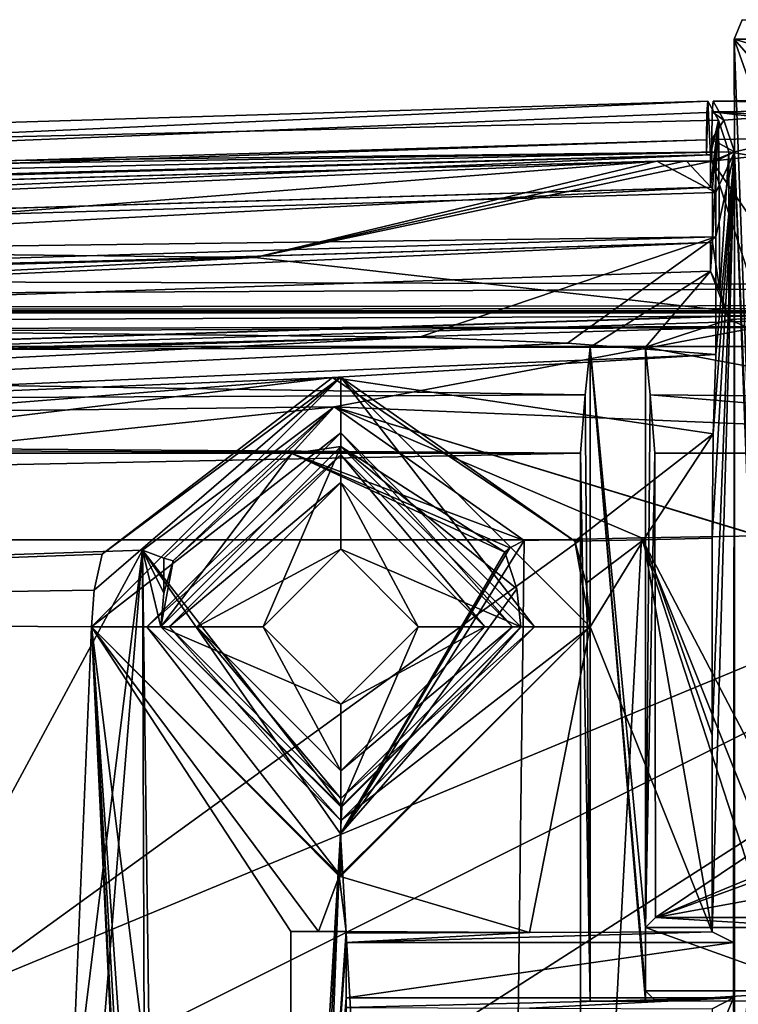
# Model space of a CAD drawing. Extents: x -250 to 250, y -968 to 894.
# Tile 495 of 656: x 198 to 211, y -913 to -895. Entities that reach past the tile are written whole.
import ezdxf

# ---------------------------------------------------------------- set-up
doc = ezdxf.new("R2010")
doc.units = 0
doc.header["$LTSCALE"] = 3.583593
for name, color, linetype in [('4418', 7, 'CONTINUOUS'), ('4427', 7, 'CONTINUOUS'), ('4430', 7, 'CONTINUOUS'), ('4444', 7, 'CONTINUOUS'), ('4445', 7, 'CONTINUOUS'), ('4450', 7, 'CONTINUOUS'), ('4485', 7, 'CONTINUOUS'), ('4487', 7, 'CONTINUOUS'), ('4488', 7, 'CONTINUOUS'), ('4490', 7, 'CONTINUOUS'), ('4514', 7, 'CONTINUOUS'), ('4515', 7, 'CONTINUOUS'), ('4516', 7, 'CONTINUOUS'), ('4528', 7, 'CONTINUOUS'), ('4570', 7, 'CONTINUOUS'), ('4596', 7, 'CONTINUOUS'), ('4607', 7, 'CONTINUOUS'), ('4608', 7, 'CONTINUOUS'), ('4611', 7, 'CONTINUOUS'), ('4612', 7, 'CONTINUOUS'), ('4616', 7, 'CONTINUOUS'), ('4622', 7, 'CONTINUOUS'), ('4634', 7, 'CONTINUOUS'), ('4637', 7, 'CONTINUOUS'), ('4648', 7, 'CONTINUOUS'), ('4664', 7, 'CONTINUOUS'), ('4685', 7, 'CONTINUOUS'), ('4700', 7, 'CONTINUOUS'), ('4732', 7, 'CONTINUOUS'), ('4733', 7, 'CONTINUOUS'), ('4735', 7, 'CONTINUOUS'), ('4738', 7, 'CONTINUOUS'), ('4745', 7, 'CONTINUOUS'), ('4754', 7, 'CONTINUOUS'), ('4763', 7, 'CONTINUOUS'), ('4764', 7, 'CONTINUOUS'), ('4770', 7, 'CONTINUOUS'), ('4771', 7, 'CONTINUOUS'), ('4790', 7, 'CONTINUOUS'), ('4795', 7, 'CONTINUOUS'), ('4803', 7, 'CONTINUOUS'), ('4810', 7, 'CONTINUOUS'), ('4831', 7, 'CONTINUOUS'), ('4858', 7, 'CONTINUOUS'), ('4921', 7, 'CONTINUOUS'), ('4924', 7, 'CONTINUOUS'), ('4933', 7, 'CONTINUOUS'), ('4934', 7, 'CONTINUOUS'), ('4937', 7, 'CONTINUOUS'), ('4942', 7, 'CONTINUOUS'), ('4947', 7, 'CONTINUOUS'), ('4960', 7, 'CONTINUOUS'), ('4961', 7, 'CONTINUOUS'), ('4967', 7, 'CONTINUOUS'), ('4988', 7, 'CONTINUOUS'), ('4989', 7, 'CONTINUOUS'), ('4990', 7, 'CONTINUOUS'), ('5006', 7, 'CONTINUOUS'), ('5014', 7, 'CONTINUOUS'), ('5022', 7, 'CONTINUOUS'), ('5027', 7, 'CONTINUOUS'), ('5040', 7, 'CONTINUOUS'), ('5045', 7, 'CONTINUOUS'), ('5067', 7, 'CONTINUOUS'), ('5078', 7, 'CONTINUOUS'), ('5081', 7, 'CONTINUOUS'), ('5096', 7, 'CONTINUOUS'), ('5145', 7, 'CONTINUOUS'), ('5151', 7, 'CONTINUOUS')]:
    doc.layers.add(name, color=color, linetype=linetype)

msp = doc.modelspace()

# ---------------------------------------------------------------- linework, layer by layer
at = {"layer": '4418', "color": 7, "linetype": 'CONTINUOUS'}
for points in [[(210.705, -911.707, -11.079), (204.1, -911.9), (211.092, -911.9, 0), (210.705, -911.707, -11.079)], [(207.406, -911.718, -10.409), (204.1, -911.9), (210.705, -911.707, -11.079), (207.406, -911.718, -10.409)], [(204.1, -911.729, -9.776), (204.1, -911.9), (207.406, -911.718, -10.409), (204.1, -911.729, -9.776)]]:
    msp.add_3dface(points, dxfattribs=at)
at = {"layer": '4427', "color": 7, "linetype": 'CONTINUOUS'}
for points in [[(204, -902.7, -2), (200.5, -906.2, -2), (204, -903.1, -2), (204, -902.7, -2)], [(207.1, -906.2, -2), (204, -902.7, -2), (204, -903.1, -2), (207.1, -906.2, -2)], [(207.5, -906.2, -2), (204, -902.7, -2), (207.1, -906.2, -2), (207.5, -906.2, -2)], [(204, -903.1, -2), (200.5, -906.2, -2), (200.9, -906.2, -2), (204, -903.1, -2)], [(200.5, -906.2, -2), (204, -909.7, -2), (200.9, -906.2, -2), (200.5, -906.2, -2)], [(200.9, -906.2, -2), (204, -909.7, -2), (204, -909.3, -2), (200.9, -906.2, -2)], [(207.5, -906.2, -2), (207.1, -906.2, -2), (204, -909.3, -2), (207.5, -906.2, -2)], [(204, -909.7, -2), (207.5, -906.2, -2), (204, -909.3, -2), (204, -909.7, -2)]]:
    msp.add_3dface(points, dxfattribs=at)
at = {"layer": '4430', "color": 7, "linetype": 'CONTINUOUS'}
for points in [[(204.1, -911.9), (204.1, -911.7), (203.1, -926.074), (204.1, -911.9)], [(204.1, -911.7), (203.1, -911.7), (203.1, -926.074), (204.1, -911.7)], [(204.1, -912.9), (204.1, -911.9), (203.1, -926.074), (204.1, -912.9)], [(211.092, -911.9, 0), (204.1, -911.9), (204.1, -912.9), (211.092, -911.9, 0)], [(211.092, -912.9), (211.092, -911.9, 0), (204.1, -912.9), (211.092, -912.9)], [(204.1, -926.074), (204.1, -912.9), (203.1, -926.074), (204.1, -926.074)]]:
    msp.add_3dface(points, dxfattribs=at)
at = {"layer": '4444', "color": 7, "linetype": 'CONTINUOUS'}
for points in [[(200.421, -904.817, -10.997), (203.878, -902.234, -11.042), (200.803, -904.962, -10.888), (200.421, -904.817, -10.997)], [(203.878, -902.234, -11.042), (200.976, -905.01, -10.505), (200.803, -904.962, -10.888), (203.878, -902.234, -11.042)], [(200.976, -905.01, -10.505), (203.878, -902.234, -11.042), (203.118, -903.072, -10.464), (200.976, -905.01, -10.505)], [(203.878, -902.234, -11.042), (207.314, -904.644, -12.329), (203.118, -903.072, -10.464), (203.878, -902.234, -11.042)], [(207.053, -904.78, -12.158), (206.96, -904.857, -11.839), (203.118, -903.072, -10.464), (207.053, -904.78, -12.158)], [(207.314, -904.644, -12.329), (207.053, -904.78, -12.158), (203.118, -903.072, -10.464), (207.314, -904.644, -12.329)]]:
    msp.add_3dface(points, dxfattribs=at)
at = {"layer": '4445', "color": 7, "linetype": 'CONTINUOUS'}
for points in [[(208.228, -904.659, -10.475), (208.431, -905.416, -10.528), (209.468, -904.631, -10.735), (208.228, -904.659, -10.475)], [(208.431, -905.416, -10.528), (208.5, -906.2, -10.553), (209.468, -904.631, -10.735), (208.431, -905.416, -10.528)], [(208.5, -906.2, -10.553), (210.705, -911.707, -11.079), (209.468, -904.631, -10.735), (208.5, -906.2, -10.553)], [(210.706, -908.156, -11.04), (210.707, -904.604, -11), (209.468, -904.631, -10.735), (210.706, -908.156, -11.04)], [(210.705, -911.707, -11.079), (210.706, -908.156, -11.04), (209.468, -904.631, -10.735), (210.705, -911.707, -11.079)], [(199.694, -904.892, -8.836), (168.559, -906.012, -5.02), (199.549, -905.538, -8.825), (199.694, -904.892, -8.836)], [(199.549, -905.538, -8.825), (168.559, -906.012, -5.02), (199.5, -906.2, -8.831), (199.549, -905.538, -8.825)], [(199.5, -906.2, -8.831), (168.559, -906.012, -5.02), (197.514, -953.7, -9.693), (199.5, -906.2, -8.831)], [(202, -958.2, -10.364), (199.5, -906.2, -8.831), (197.514, -953.7, -9.693), (202, -958.2, -10.364)], [(202.526, -958.688, -10.444), (199.5, -906.2, -8.831), (202.164, -959.15, -10.406), (202.526, -958.688, -10.444)], [(202.164, -959.15, -10.406), (199.5, -906.2, -8.831), (202, -958.2, -10.364), (202.164, -959.15, -10.406)], [(199.5, -906.2, -8.831), (203.1, -911.7, -9.591), (203.6, -911.7, -9.682), (199.5, -906.2, -8.831)], [(203.1, -934.923, -10.044), (203.1, -911.7, -9.591), (199.5, -906.2, -8.831), (203.1, -934.923, -10.044)], [(203.1, -958.154, -10.509), (199.5, -906.2, -8.831), (202.526, -958.688, -10.444), (203.1, -958.154, -10.509)], [(203.1, -958.154, -10.509), (203.1, -934.923, -10.044), (199.5, -906.2, -8.831), (203.1, -958.154, -10.509)], [(203.973, -910.7, -9.733), (199.5, -906.2, -8.831), (203.6, -911.7, -9.682), (203.973, -910.7, -9.733)], [(203.973, -910.7, -9.733), (207.406, -911.718, -10.409), (208.5, -906.2, -10.553), (203.973, -910.7, -9.733)], [(207.406, -911.718, -10.409), (210.705, -911.707, -11.079), (208.5, -906.2, -10.553), (207.406, -911.718, -10.409)], [(204.1, -911.7, -9.775), (203.973, -910.7, -9.733), (203.6, -911.7, -9.682), (204.1, -911.7, -9.775)], [(207.406, -911.718, -10.409), (203.973, -910.7, -9.733), (204.1, -911.7, -9.775), (207.406, -911.718, -10.409)], [(204.1, -911.729, -9.776), (207.406, -911.718, -10.409), (204.1, -911.7, -9.775), (204.1, -911.729, -9.776)]]:
    msp.add_3dface(points, dxfattribs=at)
at = {"layer": '4450', "color": 7, "linetype": 'CONTINUOUS'}
for points in [[(210.698, -897.8, -11.26), (210.698, -897.41, -11.26), (214.586, -897.353, -12.898), (210.698, -897.8, -11.26)], [(212.129, -899.88, -11.854), (210.698, -897.8, -11.26), (214.586, -897.353, -12.898), (212.129, -899.88, -11.854)], [(209.706, -897.8, -10.853), (189.406, -899.392, -3.518), (167.916, -898.976, 2.315), (209.706, -897.8, -10.853)], [(202.449, -899.535, -8.018), (189.406, -899.392, -3.518), (209.706, -897.8, -10.853), (202.449, -899.535, -8.018)], [(210.698, -897.8, -11.26), (202.449, -899.535, -8.018), (210.202, -897.8, -11.056), (210.698, -897.8, -11.26)], [(202.449, -899.535, -8.018), (210.698, -897.8, -11.26), (211.605, -900.575, -11.635), (202.449, -899.535, -8.018)], [(210.202, -897.8, -11.056), (202.449, -899.535, -8.018), (209.706, -897.8, -10.853), (210.202, -897.8, -11.056)], [(211.605, -900.575, -11.635), (210.698, -897.8, -11.26), (212.129, -899.88, -11.854), (211.605, -900.575, -11.635)]]:
    msp.add_3dface(points, dxfattribs=at)
at = {"layer": '4485', "color": 7, "linetype": 'CONTINUOUS'}
for points in [[(211.1, -895.6), (225, -895.6, 13.9), (211.246, -895.246), (211.1, -895.6)], [(225, -895.246, -13.754), (211.1, -895.6), (211.246, -895.246), (225, -895.246, -13.754)], [(225, -895.409, -13.862), (211.1, -895.6), (225, -895.246, -13.754), (225, -895.409, -13.862)], [(225, -895.6, -13.9), (211.1, -895.6), (225, -895.409, -13.862), (225, -895.6, -13.9)]]:
    msp.add_3dface(points, dxfattribs=at)
at = {"layer": '4487', "color": 7, "linetype": 'CONTINUOUS'}
for points in [[(204, -902.95, -6.5), (200.75, -906.2, -6.5), (203.118, -903.072, -10.464), (204, -902.95, -6.5)], [(206.96, -904.857, -11.839), (204, -902.95, -6.5), (203.118, -903.072, -10.464), (206.96, -904.857, -11.839)], [(207.25, -906.2, -6.5), (204, -902.95, -6.5), (207.25, -906.2, -11.93), (207.25, -906.2, -6.5)], [(204, -902.95, -6.5), (206.96, -904.857, -11.839), (207.177, -905.516, -11.901), (204, -902.95, -6.5)], [(207.25, -906.2, -11.93), (204, -902.95, -6.5), (207.177, -905.516, -11.901), (207.25, -906.2, -11.93)], [(200.75, -906.2, -6.5), (200.976, -905.01, -10.505), (203.118, -903.072, -10.464), (200.75, -906.2, -6.5)], [(200.75, -906.2, -6.5), (200.807, -905.596, -10.484), (200.976, -905.01, -10.505), (200.75, -906.2, -6.5)], [(200.75, -906.2, -6.5), (200.75, -906.2, -10.488), (200.807, -905.596, -10.484), (200.75, -906.2, -6.5)]]:
    msp.add_3dface(points, dxfattribs=at)
at = {"layer": '4488', "color": 7, "linetype": 'CONTINUOUS'}
for points in [[(200.75, -906.2, -6.5), (204, -909.45, -6.5), (200.75, -906.2, -10.488), (200.75, -906.2, -6.5)], [(200.75, -906.2, -10.488), (204, -909.45, -6.5), (204.018, -909.45, -11.255), (200.75, -906.2, -10.488)], [(204, -909.45, -6.5), (207.25, -906.2, -6.5), (204.018, -909.45, -11.255), (204, -909.45, -6.5)], [(204.018, -909.45, -11.255), (207.25, -906.2, -6.5), (207.25, -906.2, -11.93), (204.018, -909.45, -11.255)]]:
    msp.add_3dface(points, dxfattribs=at)
at = {"layer": '4490', "color": 7, "linetype": 'CONTINUOUS'}
msp.add_3dface([(205.417, -900.978, -7.004), (162.797, -902.238, 5.469), (193.69, -901.267, -4.436), (205.417, -900.978, -7.004)], dxfattribs=at)
at = {"layer": '4514', "color": 7, "linetype": 'CONTINUOUS'}
for points in [[(204.1, -911.7), (204.1, -911.729, -9.776), (204.1, -911.7, -9.775), (204.1, -911.7)], [(204.1, -911.9), (204.1, -911.729, -9.776), (204.1, -911.7), (204.1, -911.9)]]:
    msp.add_3dface(points, dxfattribs=at)
at = {"layer": '4515', "color": 7, "linetype": 'CONTINUOUS'}
for points in [[(204, -904.8, -3.5), (202.6, -906.2, -3.5), (204, -904.8, -6.5), (204, -904.8, -3.5)], [(202.6, -906.2, -3.5), (202.6, -906.2, -6.5), (204, -904.8, -6.5), (202.6, -906.2, -3.5)], [(205.4, -906.2, -3.5), (204, -904.8, -3.5), (205.4, -906.2, -6.5), (205.4, -906.2, -3.5)], [(205.4, -906.2, -6.5), (204, -904.8, -3.5), (204, -904.8, -6.5), (205.4, -906.2, -6.5)]]:
    msp.add_3dface(points, dxfattribs=at)
at = {"layer": '4516', "color": 7, "linetype": 'CONTINUOUS'}
for points in [[(202.6, -906.2, -3.5), (204, -907.6, -3.5), (202.6, -906.2, -6.5), (202.6, -906.2, -3.5)], [(202.6, -906.2, -6.5), (204, -907.6, -3.5), (204, -907.6, -6.5), (202.6, -906.2, -6.5)], [(204, -907.6, -3.5), (205.4, -906.2, -3.5), (204, -907.6, -6.5), (204, -907.6, -3.5)], [(204, -907.6, -6.5), (205.4, -906.2, -3.5), (205.4, -906.2, -6.5), (204, -907.6, -6.5)]]:
    msp.add_3dface(points, dxfattribs=at)
at = {"layer": '4528', "color": 7, "linetype": 'CONTINUOUS'}
for points in [[(203.1, -911.7), (204.1, -911.7), (204.1, -911.7, -9.775), (203.1, -911.7)], [(203.1, -911.7, -9.591), (203.1, -911.7), (203.6, -911.7, -9.682), (203.1, -911.7, -9.591)], [(203.1, -911.7), (204.1, -911.7, -9.775), (203.6, -911.7, -9.682), (203.1, -911.7)]]:
    msp.add_3dface(points, dxfattribs=at)
at = {"layer": '4570', "color": 7, "linetype": 'CONTINUOUS'}
for points in [[(210.706, -896.912, -11.036), (210.725, -896.715, -10.485), (218.525, -896.817, -14.403), (210.706, -896.912, -11.036)], [(210.725, -896.715, -10.485), (214.751, -896.655, -12.187), (218.525, -896.817, -14.403), (210.725, -896.715, -10.485)], [(210.698, -897.41, -11.26), (210.706, -896.912, -11.036), (214.586, -897.353, -12.898), (210.698, -897.41, -11.26)], [(218.442, -897.316, -14.594), (210.706, -896.912, -11.036), (218.525, -896.817, -14.403), (218.442, -897.316, -14.594)], [(210.706, -896.912, -11.036), (218.442, -897.316, -14.594), (214.586, -897.353, -12.898), (210.706, -896.912, -11.036)]]:
    msp.add_3dface(points, dxfattribs=at)
at = {"layer": '4596', "color": 7, "linetype": 'CONTINUOUS'}
for points in [[(209.706, -897.8, -8.695), (167.916, -898.976, 2.315), (164.635, -899.08, 5.085), (209.706, -897.8, -8.695)], [(209.706, -897.8, -10.853), (167.916, -898.976, 2.315), (209.706, -897.8, -8.695), (209.706, -897.8, -10.853)]]:
    msp.add_3dface(points, dxfattribs=at)
at = {"layer": '4607', "color": 7, "linetype": 'CONTINUOUS'}
for points in [[(200.5, -906.2, -5), (200.5, -906.2, -2), (204, -902.7, -2), (200.5, -906.2, -5)], [(204, -902.7, -5), (200.5, -906.2, -5), (204, -902.7, -2), (204, -902.7, -5)], [(207.5, -906.2, -2), (204, -902.7, -5), (204, -902.7, -2), (207.5, -906.2, -2)], [(207.5, -906.2, -5), (204, -902.7, -5), (207.5, -906.2, -2), (207.5, -906.2, -5)]]:
    msp.add_3dface(points, dxfattribs=at)
at = {"layer": '4608', "color": 7, "linetype": 'CONTINUOUS'}
for points in [[(200.5, -906.2, -5), (204, -909.7, -5), (200.5, -906.2, -2), (200.5, -906.2, -5)], [(200.5, -906.2, -2), (204, -909.7, -5), (204, -909.7, -2), (200.5, -906.2, -2)], [(204, -909.7, -2), (207.5, -906.2, -5), (207.5, -906.2, -2), (204, -909.7, -2)], [(204, -909.7, -5), (207.5, -906.2, -5), (204, -909.7, -2), (204, -909.7, -5)]]:
    msp.add_3dface(points, dxfattribs=at)
at = {"layer": '4611', "color": 7, "linetype": 'CONTINUOUS'}
for points in [[(204, -903.1, -2), (200.9, -906.2, -2), (204, -903.6, -2.5), (204, -903.1, -2)], [(206.6, -906.2, -2.5), (204, -903.1, -2), (204, -903.6, -2.5), (206.6, -906.2, -2.5)], [(207.1, -906.2, -2), (204, -903.1, -2), (206.6, -906.2, -2.5), (207.1, -906.2, -2)], [(200.9, -906.2, -2), (201.4, -906.2, -2.5), (204, -903.6, -2.5), (200.9, -906.2, -2)]]:
    msp.add_3dface(points, dxfattribs=at)
at = {"layer": '4612', "color": 7, "linetype": 'CONTINUOUS'}
for points in [[(200.9, -906.2, -2), (204, -909.3, -2), (201.4, -906.2, -2.5), (200.9, -906.2, -2)], [(201.4, -906.2, -2.5), (204, -909.3, -2), (204, -908.8, -2.5), (201.4, -906.2, -2.5)], [(204, -909.3, -2), (207.1, -906.2, -2), (204, -908.8, -2.5), (204, -909.3, -2)], [(204, -908.8, -2.5), (207.1, -906.2, -2), (206.6, -906.2, -2.5), (204, -908.8, -2.5)]]:
    msp.add_3dface(points, dxfattribs=at)
at = {"layer": '4616', "color": 7, "linetype": 'CONTINUOUS'}
for points in [[(211.092, -912.9), (204.1, -912.9), (204.1, -913.071, -9.799), (211.092, -912.9)], [(211.092, -912.9), (204.1, -913.071, -9.799), (207.405, -913.082, -10.429), (211.092, -912.9)], [(210.704, -913.094, -11.095), (211.092, -912.9), (207.405, -913.082, -10.429), (210.704, -913.094, -11.095)]]:
    msp.add_3dface(points, dxfattribs=at)
at = {"layer": '4622', "color": 7, "linetype": 'CONTINUOUS'}
for points in [[(209.427, -904.599, -12.771), (211.539, -904.56, -13.229), (211.54, -908.632, -13.27), (209.427, -904.599, -12.771)], [(207.314, -904.644, -12.329), (206.659, -956.608, -13.008), (203.995, -909.94, -11.759), (207.314, -904.644, -12.329)], [(206.659, -956.608, -13.008), (209.427, -904.599, -12.771), (211.54, -911.095, -13.294), (206.659, -956.608, -13.008)], [(209.427, -904.599, -12.771), (206.659, -956.608, -13.008), (207.314, -904.644, -12.329), (209.427, -904.599, -12.771)], [(211.54, -909.874, -13.282), (209.427, -904.599, -12.771), (211.54, -908.632, -13.27), (211.54, -909.874, -13.282)], [(211.54, -911.095, -13.294), (209.427, -904.599, -12.771), (211.54, -909.874, -13.282), (211.54, -911.095, -13.294)], [(200.421, -904.817, -10.997), (171.94, -957.633, -9.913), (169.302, -905.874, -7.074), (200.421, -904.817, -10.997)], [(193.739, -958.736, -11.423), (171.94, -957.633, -9.913), (200.421, -904.817, -10.997), (193.739, -958.736, -11.423)], [(196.381, -954.59, -11.597), (193.739, -958.736, -11.423), (200.421, -904.817, -10.997), (196.381, -954.59, -11.597)], [(200.595, -956.169, -12.154), (196.381, -954.59, -11.597), (200.421, -904.817, -10.997), (200.595, -956.169, -12.154)], [(203.995, -909.94, -11.759), (201.133, -957.565, -12.254), (200.421, -904.817, -10.997), (203.995, -909.94, -11.759)], [(201.133, -957.565, -12.254), (200.595, -956.169, -12.154), (200.421, -904.817, -10.997), (201.133, -957.565, -12.254)], [(201.604, -959.095, -12.349), (201.133, -957.565, -12.254), (203.995, -909.94, -11.759), (201.604, -959.095, -12.349)], [(202.126, -959.117, -12.418), (201.604, -959.095, -12.349), (203.995, -909.94, -11.759), (202.126, -959.117, -12.418)], [(206.659, -956.608, -13.008), (202.126, -959.117, -12.418), (203.995, -909.94, -11.759), (206.659, -956.608, -13.008)], [(212.258, -912.854, -13.465), (206.659, -956.608, -13.008), (211.54, -911.095, -13.294), (212.258, -912.854, -13.465)], [(214.019, -913.596, -13.855), (206.659, -956.608, -13.008), (212.258, -912.854, -13.465), (214.019, -913.596, -13.855)]]:
    msp.add_3dface(points, dxfattribs=at)
at = {"layer": '4634', "color": 7, "linetype": 'CONTINUOUS'}
for points in [[(204, -902.95, -6.5), (202.6, -906.2, -6.5), (200.75, -906.2, -6.5), (204, -902.95, -6.5)], [(202.6, -906.2, -6.5), (204, -902.95, -6.5), (204, -904.8, -6.5), (202.6, -906.2, -6.5)], [(204, -902.95, -6.5), (207.25, -906.2, -6.5), (204, -904.8, -6.5), (204, -902.95, -6.5)], [(207.25, -906.2, -6.5), (205.4, -906.2, -6.5), (204, -904.8, -6.5), (207.25, -906.2, -6.5)], [(200.75, -906.2, -6.5), (204, -907.6, -6.5), (204, -909.45, -6.5), (200.75, -906.2, -6.5)], [(202.6, -906.2, -6.5), (204, -907.6, -6.5), (200.75, -906.2, -6.5), (202.6, -906.2, -6.5)], [(205.4, -906.2, -6.5), (207.25, -906.2, -6.5), (204, -909.45, -6.5), (205.4, -906.2, -6.5)], [(204, -907.6, -6.5), (205.4, -906.2, -6.5), (204, -909.45, -6.5), (204, -907.6, -6.5)]]:
    msp.add_3dface(points, dxfattribs=at)
at = {"layer": '4637', "color": 7, "linetype": 'CONTINUOUS'}
for points in [[(164.7, -899.752, 5.071), (209.706, -897.8, -8.695), (164.635, -899.08, 5.085), (164.7, -899.752, 5.071)], [(164.7, -899.752, 5.071), (210.773, -898.364, -9.128), (209.706, -897.8, -8.695), (164.7, -899.752, 5.071)], [(209.706, -897.8, -8.695), (210.773, -898.364, -9.128), (210.24, -897.8, -8.911), (209.706, -897.8, -8.695)], [(210.773, -898.364, -9.128), (210.773, -897.8, -9.128), (210.24, -897.8, -8.911), (210.773, -898.364, -9.128)]]:
    msp.add_3dface(points, dxfattribs=at)
at = {"layer": '4648', "color": 7, "linetype": 'CONTINUOUS'}
for points in [[(164.693, -899.753, 5.993), (210.773, -899.165, -8.156), (210.773, -898.364, -8.156), (164.693, -899.753, 5.993)], [(164.703, -900.553, 5.991), (210.773, -899.165, -8.156), (164.693, -899.753, 5.993), (164.703, -900.553, 5.991)]]:
    msp.add_3dface(points, dxfattribs=at)
at = {"layer": '4664', "color": 7, "linetype": 'CONTINUOUS'}
for points in [[(203.999, -903.6, -3.5), (201.4, -906.2, -3.5), (204, -904.8, -3.5), (203.999, -903.6, -3.5)], [(205.4, -906.2, -3.5), (203.999, -903.6, -3.5), (204, -904.8, -3.5), (205.4, -906.2, -3.5)], [(206.6, -906.2, -3.5), (203.999, -903.6, -3.5), (205.4, -906.2, -3.5), (206.6, -906.2, -3.5)], [(204, -904.8, -3.5), (201.4, -906.2, -3.5), (202.6, -906.2, -3.5), (204, -904.8, -3.5)], [(201.4, -906.2, -3.5), (204.001, -908.8, -3.5), (202.6, -906.2, -3.5), (201.4, -906.2, -3.5)], [(202.6, -906.2, -3.5), (204.001, -908.8, -3.5), (204, -907.6, -3.5), (202.6, -906.2, -3.5)], [(206.6, -906.2, -3.5), (205.4, -906.2, -3.5), (204, -907.6, -3.5), (206.6, -906.2, -3.5)], [(204.001, -908.8, -3.5), (206.6, -906.2, -3.5), (204, -907.6, -3.5), (204.001, -908.8, -3.5)]]:
    msp.add_3dface(points, dxfattribs=at)
at = {"layer": '4685', "color": 7, "linetype": 'CONTINUOUS'}
for points in [[(210.773, -899.165, -8.156), (210.773, -899.165, -9.128), (210.773, -898.364, -8.156), (210.773, -899.165, -8.156)], [(210.773, -899.165, -9.128), (210.773, -898.364, -9.128), (210.773, -898.364, -8.156), (210.773, -899.165, -9.128)]]:
    msp.add_3dface(points, dxfattribs=at)
at = {"layer": '4700', "color": 7, "linetype": 'CONTINUOUS'}
for points in [[(210.725, -896.715, -10.485), (210.706, -896.912, -11.036), (210.917, -897.06, -4.99), (210.725, -896.715, -10.485)], [(210.706, -896.912, -11.036), (210.698, -897.41, -11.26), (210.917, -897.06, -4.99), (210.706, -896.912, -11.036)], [(210.917, -897.06, -4.99), (210.698, -897.41, -11.26), (211.108, -897.633, 0.485), (210.917, -897.06, -4.99)], [(210.698, -897.41, -11.26), (210.698, -897.8, -11.26), (211.108, -897.633, 0.485), (210.698, -897.41, -11.26)], [(210.698, -897.8, -11.26), (210.773, -897.8, -9.128), (211.108, -897.633, 0.485), (210.698, -897.8, -11.26)], [(210.706, -908.156, -11.04), (210.705, -911.707, -11.079), (211.108, -897.633, 0.485), (210.706, -908.156, -11.04)], [(210.705, -911.707, -11.079), (211.092, -911.9, 0), (211.108, -897.633, 0.485), (210.705, -911.707, -11.079)], [(210.707, -904.604, -11), (210.706, -908.156, -11.04), (211.108, -897.633, 0.485), (210.707, -904.604, -11)], [(210.725, -902.719, -10.495), (210.707, -904.604, -11), (211.108, -897.633, 0.485), (210.725, -902.719, -10.495)], [(210.773, -901.286, -9.128), (210.725, -902.719, -10.495), (211.108, -897.633, 0.485), (210.773, -901.286, -9.128)], [(210.773, -899.165, -9.128), (210.773, -901.286, -9.128), (211.108, -897.633, 0.485), (210.773, -899.165, -9.128)], [(210.773, -898.364, -9.128), (210.773, -899.165, -9.128), (211.108, -897.633, 0.485), (210.773, -898.364, -9.128)], [(210.773, -897.8, -9.128), (210.773, -898.364, -9.128), (211.108, -897.633, 0.485), (210.773, -897.8, -9.128)], [(211.092, -911.9, 0), (211.092, -912.9), (211.108, -897.633, 0.485), (211.092, -911.9, 0)], [(211.108, -897.633, 0.485), (211.092, -912.9), (211.108, -914.347, 0.485), (211.108, -897.633, 0.485)], [(211.092, -912.9), (210.704, -913.822, -11.103), (211.108, -914.347, 0.485), (211.092, -912.9)], [(211.092, -912.9), (210.704, -913.094, -11.095), (210.704, -913.822, -11.103), (211.092, -912.9)]]:
    msp.add_3dface(points, dxfattribs=at)
at = {"layer": '4732', "color": 7, "linetype": 'CONTINUOUS'}
for points in [[(203.1, -911.7, -9.591), (203.1, -934.923, -10.044), (203.1, -926.816, -7.058), (203.1, -911.7, -9.591)], [(203.1, -911.7), (203.1, -911.7, -9.591), (203.1, -926.816, -7.058), (203.1, -911.7)], [(203.1, -926.074), (203.1, -911.7), (203.1, -926.816, -7.058), (203.1, -926.074)]]:
    msp.add_3dface(points, dxfattribs=at)
at = {"layer": '4733', "color": 7, "linetype": 'CONTINUOUS'}
for points in [[(210.773, -899.165, -9.128), (164.711, -900.552, 5.069), (205.417, -900.978, -7.004), (210.773, -899.165, -9.128)], [(208.094, -901.085, -8.049), (210.773, -899.165, -9.128), (205.417, -900.978, -7.004), (208.094, -901.085, -8.049)], [(210.773, -901.286, -9.128), (210.773, -899.165, -9.128), (208.094, -901.085, -8.049), (210.773, -901.286, -9.128)], [(205.417, -900.978, -7.004), (164.711, -900.552, 5.069), (162.797, -902.238, 5.469), (205.417, -900.978, -7.004)]]:
    msp.add_3dface(points, dxfattribs=at)
at = {"layer": '4735', "color": 7, "linetype": 'CONTINUOUS'}
for points in [[(211.108, -897.633, 0.485), (211.1, -895.6), (214.983, -896.753, -9.636), (211.108, -897.633, 0.485)], [(225, -911.357, 13.9), (211.1, -895.6), (216.704, -911.405, 11.153), (225, -911.357, 13.9)], [(216.704, -911.405, 11.153), (211.1, -895.6), (211.688, -911.53, 4), (216.704, -911.405, 11.153)], [(225, -895.6, 13.9), (211.1, -895.6), (225, -911.357, 13.9), (225, -895.6, 13.9)], [(211.1, -895.6), (211.108, -897.633, 0.485), (211.688, -911.53, 4), (211.1, -895.6)], [(211.1, -895.6), (225, -895.6, -13.9), (214.983, -896.753, -9.636), (211.1, -895.6)], [(211.688, -911.53, 4), (211.108, -897.633, 0.485), (211.688, -912.87, 4), (211.688, -911.53, 4)], [(211.108, -897.633, 0.485), (211.108, -914.347, 0.485), (211.688, -912.87, 4), (211.108, -897.633, 0.485)], [(211.108, -914.347, 0.485), (215.343, -914.181, 9.998), (211.688, -912.87, 4), (211.108, -914.347, 0.485)]]:
    msp.add_3dface(points, dxfattribs=at)
at = {"layer": '4738', "color": 7, "linetype": 'CONTINUOUS'}
for points in [[(210.725, -896.715, -10.485), (225, -896.617, -13.9), (214.751, -896.655, -12.187), (210.725, -896.715, -10.485)], [(210.725, -896.715, -10.485), (214.983, -896.753, -9.636), (225, -896.617, -13.9), (210.725, -896.715, -10.485)], [(210.725, -896.715, -10.485), (210.917, -897.06, -4.99), (214.983, -896.753, -9.636), (210.725, -896.715, -10.485)], [(210.917, -897.06, -4.99), (211.108, -897.633, 0.485), (214.983, -896.753, -9.636), (210.917, -897.06, -4.99)]]:
    msp.add_3dface(points, dxfattribs=at)
at = {"layer": '4745', "color": 7, "linetype": 'CONTINUOUS'}
for points in [[(164.693, -899.753, 5.993), (210.773, -898.364, -8.156), (164.7, -899.752, 5.071), (164.693, -899.753, 5.993)], [(210.773, -898.364, -8.156), (210.773, -898.364, -9.128), (164.7, -899.752, 5.071), (210.773, -898.364, -8.156)]]:
    msp.add_3dface(points, dxfattribs=at)
at = {"layer": '4754', "color": 7, "linetype": 'CONTINUOUS'}
for points in [[(210.773, -897.8, -9.128), (210.202, -897.8, -11.056), (209.706, -897.8, -10.853), (210.773, -897.8, -9.128)], [(210.773, -897.8, -9.128), (209.706, -897.8, -10.853), (209.706, -897.8, -8.695), (210.773, -897.8, -9.128)], [(210.773, -897.8, -9.128), (209.706, -897.8, -8.695), (210.24, -897.8, -8.911), (210.773, -897.8, -9.128)], [(210.773, -897.8, -9.128), (210.698, -897.8, -11.26), (210.202, -897.8, -11.056), (210.773, -897.8, -9.128)]]:
    msp.add_3dface(points, dxfattribs=at)
at = {"layer": '4763', "color": 7, "linetype": 'CONTINUOUS'}
for points in [[(199.549, -905.538, -8.825), (199.5, -906.2, -8.831), (204, -901.7, -5), (199.549, -905.538, -8.825)], [(204, -901.7, -5), (199.5, -906.2, -8.831), (199.5, -906.2, -5), (204, -901.7, -5)], [(199.694, -904.892, -8.836), (199.549, -905.538, -8.825), (204, -901.7, -5), (199.694, -904.892, -8.836)], [(203.851, -901.702, -8.042), (199.694, -904.892, -8.836), (204, -901.7, -5), (203.851, -901.702, -8.042)], [(208.228, -904.659, -10.475), (203.851, -901.702, -8.042), (204, -901.7, -5), (208.228, -904.659, -10.475)], [(208.5, -906.2, -5), (208.228, -904.659, -10.475), (204, -901.7, -5), (208.5, -906.2, -5)], [(208.431, -905.416, -10.528), (208.228, -904.659, -10.475), (208.5, -906.2, -5), (208.431, -905.416, -10.528)], [(208.5, -906.2, -10.553), (208.431, -905.416, -10.528), (208.5, -906.2, -5), (208.5, -906.2, -10.553)]]:
    msp.add_3dface(points, dxfattribs=at)
at = {"layer": '4764', "color": 7, "linetype": 'CONTINUOUS'}
for points in [[(199.5, -906.2, -5), (203.973, -910.7, -9.733), (204, -910.7, -5), (199.5, -906.2, -5)], [(199.5, -906.2, -8.831), (203.973, -910.7, -9.733), (199.5, -906.2, -5), (199.5, -906.2, -8.831)], [(203.973, -910.7, -9.733), (208.5, -906.2, -10.553), (204, -910.7, -5), (203.973, -910.7, -9.733)], [(208.5, -906.2, -10.553), (208.5, -906.2, -5), (204, -910.7, -5), (208.5, -906.2, -10.553)]]:
    msp.add_3dface(points, dxfattribs=at)
at = {"layer": '4770', "color": 7, "linetype": 'CONTINUOUS'}
for points in [[(204, -903.6, -2.5), (201.4, -906.2, -2.5), (203.999, -903.6, -3.5), (204, -903.6, -2.5)], [(203.999, -903.6, -3.5), (201.4, -906.2, -2.5), (201.4, -906.2, -3.5), (203.999, -903.6, -3.5)], [(206.6, -906.2, -3.5), (204, -903.6, -2.5), (203.999, -903.6, -3.5), (206.6, -906.2, -3.5)], [(206.6, -906.2, -2.5), (204, -903.6, -2.5), (206.6, -906.2, -3.5), (206.6, -906.2, -2.5)]]:
    msp.add_3dface(points, dxfattribs=at)
at = {"layer": '4771', "color": 7, "linetype": 'CONTINUOUS'}
for points in [[(201.4, -906.2, -2.5), (204, -908.8, -2.5), (201.4, -906.2, -3.5), (201.4, -906.2, -2.5)], [(201.4, -906.2, -3.5), (204, -908.8, -2.5), (204.001, -908.8, -3.5), (201.4, -906.2, -3.5)], [(204, -908.8, -2.5), (206.6, -906.2, -2.5), (204.001, -908.8, -3.5), (204, -908.8, -2.5)], [(206.6, -906.2, -2.5), (206.6, -906.2, -3.5), (204.001, -908.8, -3.5), (206.6, -906.2, -2.5)]]:
    msp.add_3dface(points, dxfattribs=at)
at = {"layer": '4790', "color": 7, "linetype": 'CONTINUOUS'}
for points in [[(189.406, -899.392, -3.518), (202.449, -899.535, -8.018), (164.592, -900.399, -1.101), (189.406, -899.392, -3.518)], [(136.789, -901.343, -0.845), (202.449, -899.535, -8.018), (136.973, -902.988, -4.669), (136.789, -901.343, -0.845)], [(164.592, -900.399, -1.101), (202.449, -899.535, -8.018), (136.789, -901.343, -0.845), (164.592, -900.399, -1.101)], [(202.449, -899.535, -8.018), (211.605, -900.575, -11.635), (136.973, -902.988, -4.669), (202.449, -899.535, -8.018)], [(211.605, -900.575, -11.635), (211.614, -900.576, -11.639), (136.973, -902.988, -4.669), (211.605, -900.575, -11.635)], [(211.614, -900.576, -11.639), (211.623, -900.578, -11.642), (136.973, -902.988, -4.669), (211.614, -900.576, -11.639)], [(211.623, -900.578, -11.642), (211.61, -900.678, -11.731), (136.973, -902.988, -4.669), (211.623, -900.578, -11.642)], [(211.61, -900.678, -11.731), (211.603, -900.78, -11.819), (136.973, -902.988, -4.669), (211.61, -900.678, -11.731)], [(136.973, -902.988, -4.669), (211.603, -900.78, -11.819), (203.878, -902.234, -11.042), (136.973, -902.988, -4.669)], [(211.603, -900.78, -11.819), (211.554, -902.55, -12.856), (203.878, -902.234, -11.042), (211.603, -900.78, -11.819)], [(169.302, -905.874, -7.074), (136.973, -902.988, -4.669), (203.878, -902.234, -11.042), (169.302, -905.874, -7.074)], [(200.421, -904.817, -10.997), (169.302, -905.874, -7.074), (203.878, -902.234, -11.042), (200.421, -904.817, -10.997)], [(211.539, -904.56, -13.229), (209.427, -904.599, -12.771), (203.878, -902.234, -11.042), (211.539, -904.56, -13.229)], [(211.554, -902.55, -12.856), (211.539, -904.556, -13.229), (203.878, -902.234, -11.042), (211.554, -902.55, -12.856)], [(211.539, -904.556, -13.229), (211.539, -904.56, -13.229), (203.878, -902.234, -11.042), (211.539, -904.556, -13.229)], [(209.427, -904.599, -12.771), (207.314, -904.644, -12.329), (203.878, -902.234, -11.042), (209.427, -904.599, -12.771)]]:
    msp.add_3dface(points, dxfattribs=at)
at = {"layer": '4795', "color": 7, "linetype": 'CONTINUOUS'}
msp.add_3dface([(204.1, -912.9), (204.1, -926.074), (204.1, -913.071, -9.799), (204.1, -912.9)], dxfattribs=at)
at = {"layer": '4803', "color": 7, "linetype": 'CONTINUOUS'}
for points in [[(164.711, -900.552, 5.069), (210.773, -899.165, -9.128), (164.703, -900.553, 5.991), (164.711, -900.552, 5.069)], [(210.773, -899.165, -9.128), (210.773, -899.165, -8.156), (164.703, -900.553, 5.991), (210.773, -899.165, -9.128)]]:
    msp.add_3dface(points, dxfattribs=at)
at = {"layer": '4810', "color": 7, "linetype": 'CONTINUOUS'}
for points in [[(207.314, -904.644, -12.329), (203.995, -909.94, -11.759), (207.053, -904.78, -12.158), (207.314, -904.644, -12.329)], [(203.995, -909.94, -11.759), (200.421, -904.817, -10.997), (204.018, -909.45, -11.255), (203.995, -909.94, -11.759)], [(200.807, -905.596, -10.484), (200.421, -904.817, -10.997), (200.803, -904.962, -10.888), (200.807, -905.596, -10.484)], [(200.75, -906.2, -10.488), (200.421, -904.817, -10.997), (200.807, -905.596, -10.484), (200.75, -906.2, -10.488)], [(200.421, -904.817, -10.997), (200.75, -906.2, -10.488), (204.018, -909.45, -11.255), (200.421, -904.817, -10.997)], [(207.053, -904.78, -12.158), (203.995, -909.94, -11.759), (206.96, -904.857, -11.839), (207.053, -904.78, -12.158)], [(206.96, -904.857, -11.839), (203.995, -909.94, -11.759), (207.177, -905.516, -11.901), (206.96, -904.857, -11.839)], [(200.976, -905.01, -10.505), (200.807, -905.596, -10.484), (200.803, -904.962, -10.888), (200.976, -905.01, -10.505)], [(203.995, -909.94, -11.759), (207.25, -906.2, -11.93), (207.177, -905.516, -11.901), (203.995, -909.94, -11.759)], [(203.995, -909.94, -11.759), (204.018, -909.45, -11.255), (207.25, -906.2, -11.93), (203.995, -909.94, -11.759)]]:
    msp.add_3dface(points, dxfattribs=at)
at = {"layer": '4831', "color": 7, "linetype": 'CONTINUOUS'}
for points in [[(208.094, -901.085, -8.049), (205.417, -900.978, -7.004), (136.946, -904.429, -3.282), (208.094, -901.085, -8.049)], [(136.946, -904.429, -3.282), (205.417, -900.978, -7.004), (193.69, -901.267, -4.436), (136.946, -904.429, -3.282)], [(210.773, -901.286, -9.128), (208.094, -901.085, -8.049), (136.946, -904.429, -3.282), (210.773, -901.286, -9.128)], [(210.773, -901.286, -9.128), (136.946, -904.429, -3.282), (203.851, -901.702, -8.042), (210.773, -901.286, -9.128)], [(210.725, -902.719, -10.495), (210.773, -901.286, -9.128), (203.851, -901.702, -8.042), (210.725, -902.719, -10.495)], [(136.946, -904.429, -3.282), (137.074, -906.996, -4.514), (203.851, -901.702, -8.042), (136.946, -904.429, -3.282)], [(137.074, -906.996, -4.514), (168.559, -906.012, -5.02), (203.851, -901.702, -8.042), (137.074, -906.996, -4.514)], [(168.559, -906.012, -5.02), (199.694, -904.892, -8.836), (203.851, -901.702, -8.042), (168.559, -906.012, -5.02)], [(208.228, -904.659, -10.475), (210.725, -902.719, -10.495), (203.851, -901.702, -8.042), (208.228, -904.659, -10.475)], [(210.725, -902.719, -10.495), (208.228, -904.659, -10.475), (209.468, -904.631, -10.735), (210.725, -902.719, -10.495)], [(210.707, -904.604, -11), (210.725, -902.719, -10.495), (209.468, -904.631, -10.735), (210.707, -904.604, -11)]]:
    msp.add_3dface(points, dxfattribs=at)
at = {"layer": '4858', "color": 7, "linetype": 'CONTINUOUS'}
for points in [[(204, -901.7, -5), (199.5, -906.2, -5), (204, -902.7, -5), (204, -901.7, -5)], [(207.5, -906.2, -5), (204, -901.7, -5), (204, -902.7, -5), (207.5, -906.2, -5)], [(208.5, -906.2, -5), (204, -901.7, -5), (207.5, -906.2, -5), (208.5, -906.2, -5)], [(204, -902.7, -5), (199.5, -906.2, -5), (200.5, -906.2, -5), (204, -902.7, -5)], [(199.5, -906.2, -5), (204, -910.7, -5), (200.5, -906.2, -5), (199.5, -906.2, -5)], [(200.5, -906.2, -5), (204, -910.7, -5), (204, -909.7, -5), (200.5, -906.2, -5)], [(204, -910.7, -5), (208.5, -906.2, -5), (204, -909.7, -5), (204, -910.7, -5)], [(208.5, -906.2, -5), (207.5, -906.2, -5), (204, -909.7, -5), (208.5, -906.2, -5)]]:
    msp.add_3dface(points, dxfattribs=at)
at = {"layer": '4921', "color": 7, "linetype": 'CONTINUOUS'}
for points in [[(209.5, -901.158, 4), (209.585, -902.019, 8.876), (209.5, -911.63, 4), (209.5, -901.158, 4)], [(209.585, -902.019, 8.876), (209.67, -903.066, 13.716), (209.5, -911.63, 4), (209.585, -902.019, 8.876)], [(209.67, -903.066, 13.716), (209.685, -911.445, 14.596), (209.5, -911.63, 4), (209.67, -903.066, 13.716)]]:
    msp.add_3dface(points, dxfattribs=at)
at = {"layer": '4924', "color": 7, "linetype": 'CONTINUOUS'}
for points in [[(210.711, -898.266, -8.023), (210.711, -899.267, -8.023), (164.975, -900.644, 6.035), (210.711, -898.266, -8.023)], [(210.711, -898.266, -8.023), (164.975, -900.644, 6.035), (164.976, -899.644, 6.035), (210.711, -898.266, -8.023)]]:
    msp.add_3dface(points, dxfattribs=at)
at = {"layer": '4933', "color": 7, "linetype": 'CONTINUOUS'}
for points in [[(210.6, -897.688, -11.219), (210.627, -896.717, -10.444), (210.674, -897.687, -9.088), (210.6, -897.688, -11.219)], [(210.607, -896.922, -11.005), (210.627, -896.717, -10.444), (210.6, -897.688, -11.219), (210.607, -896.922, -11.005)], [(210.627, -896.717, -10.444), (210.818, -897.061, -4.968), (210.674, -897.687, -9.088), (210.627, -896.717, -10.444)], [(210.6, -897.412, -11.219), (210.607, -896.922, -11.005), (210.6, -897.688, -11.219), (210.6, -897.412, -11.219)], [(210.674, -897.687, -9.088), (210.818, -897.061, -4.968), (210.674, -898.267, -9.088), (210.674, -897.687, -9.088)], [(210.674, -898.267, -9.088), (210.818, -897.061, -4.968), (210.711, -898.266, -8.023), (210.674, -898.267, -9.088)], [(210.818, -897.061, -4.968), (210.711, -899.267, -8.023), (210.711, -898.266, -8.023), (210.818, -897.061, -4.968)], [(210.842, -900.132, -4.292), (210.711, -899.267, -8.023), (210.818, -897.061, -4.968), (210.842, -900.132, -4.292)], [(211.009, -897.633, 0.489), (210.842, -900.132, -4.292), (210.818, -897.061, -4.968), (211.009, -897.633, 0.489)], [(211.009, -900.657, 0.489), (210.842, -900.132, -4.292), (211.009, -897.633, 0.489), (211.009, -900.657, 0.489)], [(210.711, -899.267, -8.023), (210.674, -899.785, -9.088), (210.674, -899.268, -9.088), (210.711, -899.267, -8.023)], [(210.842, -900.132, -4.292), (210.674, -899.785, -9.088), (210.711, -899.267, -8.023), (210.842, -900.132, -4.292)]]:
    msp.add_3dface(points, dxfattribs=at)
at = {"layer": '4934', "color": 7, "linetype": 'CONTINUOUS'}
for points in [[(209.5, -912.77, 4), (212.683, -912.77, 4), (209.688, -912.958, 14.755), (209.5, -912.77, 4)], [(209.688, -912.958, 14.755), (212.683, -912.77, 4), (225.301, -912.958, 14.755), (209.688, -912.958, 14.755)]]:
    msp.add_3dface(points, dxfattribs=at)
at = {"layer": '4937', "color": 7, "linetype": 'CONTINUOUS'}
for points in [[(208.33, -903.066, 13.716), (208.33, -912.958, 13.716), (208.33, -904.634, -1.202), (208.33, -903.066, 13.716)], [(208.33, -960.969, 4.719), (208.33, -904.634, -1.202), (208.33, -959.402, 19.637), (208.33, -960.969, 4.719)], [(208.33, -904.634, -1.202), (208.33, -912.958, 13.716), (208.33, -959.402, 19.637), (208.33, -904.634, -1.202)], [(208.33, -912.958, 13.716), (208.33, -912.958, 14.755), (208.33, -959.402, 19.637), (208.33, -912.958, 13.716)]]:
    msp.add_3dface(points, dxfattribs=at)
at = {"layer": '4942', "color": 7, "linetype": 'CONTINUOUS'}
for points in [[(210.818, -897.061, -4.968), (210.627, -896.717, -10.444), (160.05, -898.248, 4.804), (210.818, -897.061, -4.968)], [(211.009, -897.633, 0.489), (210.818, -897.061, -4.968), (160.05, -898.248, 4.804), (211.009, -897.633, 0.489)], [(225.238, -900.051, 13.998), (211.009, -897.633, 0.489), (117.5, -899.787, 12.843), (225.238, -900.051, 13.998)], [(211.009, -897.633, 0.489), (117.5, -899.12, 9.681), (117.5, -899.787, 12.843), (211.009, -897.633, 0.489)], [(211.009, -897.633, 0.489), (160.05, -898.248, 4.804), (117.5, -899.12, 9.681), (211.009, -897.633, 0.489)], [(117.5, -900.531, 15.987), (225.238, -900.051, 13.998), (117.5, -899.787, 12.843), (117.5, -900.531, 15.987)], [(225.238, -900.051, 13.998), (117.5, -900.531, 15.987), (229.026, -900.386, 15.4), (225.238, -900.051, 13.998)], [(229.026, -900.386, 15.4), (117.5, -900.531, 15.987), (228.091, -900.446, 15.646), (229.026, -900.386, 15.4)], [(228.091, -900.446, 15.646), (117.5, -900.531, 15.987), (227.149, -900.491, 15.828), (228.091, -900.446, 15.646)], [(227.149, -900.491, 15.828), (117.5, -900.531, 15.987), (226.197, -900.521, 15.947), (227.149, -900.491, 15.828)], [(117.5, -900.531, 15.987), (118.351, -900.533, 15.997), (226.197, -900.521, 15.947), (117.5, -900.531, 15.987)], [(118.351, -900.533, 15.997), (119.183, -900.535, 16.003), (226.197, -900.521, 15.947), (118.351, -900.533, 15.997)], [(119.183, -900.535, 16.003), (225.233, -900.535, 16.003), (226.197, -900.521, 15.947), (119.183, -900.535, 16.003)]]:
    msp.add_3dface(points, dxfattribs=at)
at = {"layer": '4947', "color": 7, "linetype": 'CONTINUOUS'}
for points in [[(209.685, -911.445, 14.596), (209.67, -903.066, 13.716), (222.193, -903.066, 13.716), (209.685, -911.445, 14.596)], [(224.094, -905.492, 13.971), (209.685, -911.445, 14.596), (222.193, -903.066, 13.716), (224.094, -905.492, 13.971)], [(225.251, -905.75, 13.998), (209.685, -911.445, 14.596), (224.094, -905.492, 13.971), (225.251, -905.75, 13.998)], [(225.273, -908.598, 14.297), (209.685, -911.445, 14.596), (225.251, -905.75, 13.998), (225.273, -908.598, 14.297)], [(225.292, -911.445, 14.596), (209.685, -911.445, 14.596), (225.273, -908.598, 14.297), (225.292, -911.445, 14.596)]]:
    msp.add_3dface(points, dxfattribs=at)
at = {"layer": '4960', "color": 7, "linetype": 'CONTINUOUS'}
msp.add_3dface([(209.5, -912.958, 4), (209.5, -912.77, 4), (209.688, -912.958, 14.755), (209.5, -912.958, 4)], dxfattribs=at)
at = {"layer": '4961', "color": 7, "linetype": 'CONTINUOUS'}
for points in [[(209.5, -901.158, 4), (209.5, -911.63, 4), (208.5, -901.158, 4), (209.5, -901.158, 4)], [(209.5, -911.63, 4), (209.5, -912.77, 4), (208.5, -901.158, 4), (209.5, -911.63, 4)], [(209.5, -912.77, 4), (209.5, -912.958, 4), (208.5, -901.158, 4), (209.5, -912.77, 4)], [(208.5, -901.158, 4), (209.5, -912.958, 4), (208.5, -912.958, 4), (208.5, -901.158, 4)], [(209.5, -911.63, 4), (212.683, -911.63, 4), (212.683, -912.77, 4), (209.5, -911.63, 4)], [(209.5, -912.77, 4), (209.5, -911.63, 4), (212.683, -912.77, 4), (209.5, -912.77, 4)]]:
    msp.add_3dface(points, dxfattribs=at)
at = {"layer": '4967', "color": 7, "linetype": 'CONTINUOUS'}
for points in [[(130.545, -904.634, -1.202), (208.33, -904.634, -1.202), (130.545, -960.969, 4.719), (130.545, -904.634, -1.202)], [(208.33, -904.634, -1.202), (208.33, -960.969, 4.719), (130.545, -960.969, 4.719), (208.33, -904.634, -1.202)]]:
    msp.add_3dface(points, dxfattribs=at)
at = {"layer": '4988', "color": 7, "linetype": 'CONTINUOUS'}
for points in [[(225.233, -900.535, 16.003), (119.183, -900.535, 16.003), (119.183, -900.992, 16.498), (225.233, -900.535, 16.003)], [(225.233, -900.535, 16.003), (119.183, -900.992, 16.498), (225.233, -900.755, 16.362), (225.233, -900.535, 16.003)], [(225.233, -900.755, 16.362), (119.183, -901.141, 16.53), (225.233, -901.141, 16.53), (225.233, -900.755, 16.362)], [(119.183, -900.992, 16.498), (119.183, -901.141, 16.53), (225.233, -900.755, 16.362), (119.183, -900.992, 16.498)]]:
    msp.add_3dface(points, dxfattribs=at)
at = {"layer": '4989', "color": 7, "linetype": 'CONTINUOUS'}
for points in [[(130.545, -904.634, -1.202), (208.33, -903.066, 13.716), (208.33, -904.634, -1.202), (130.545, -904.634, -1.202)], [(130.545, -903.066, 13.716), (208.33, -903.066, 13.716), (130.545, -904.634, -1.202), (130.545, -903.066, 13.716)]]:
    msp.add_3dface(points, dxfattribs=at)
at = {"layer": '4990', "color": 7, "linetype": 'CONTINUOUS'}
for points in [[(225.233, -901.141, 16.53), (119.183, -901.141, 16.53), (195.277, -913.566, 17.836), (225.233, -901.141, 16.53)], [(198.326, -914.603, 17.945), (225.233, -901.141, 16.53), (195.277, -913.566, 17.836), (198.326, -914.603, 17.945)], [(200.095, -917.229, 18.221), (225.233, -901.141, 16.53), (198.326, -914.603, 17.945), (200.095, -917.229, 18.221)], [(203.216, -930.066, 19.57), (225.233, -901.141, 16.53), (200.095, -917.229, 18.221), (203.216, -930.066, 19.57)], [(205.56, -943.362, 20.967), (225.233, -901.141, 16.53), (203.216, -930.066, 19.57), (205.56, -943.362, 20.967)], [(225.657, -961.03, 22.824), (225.233, -901.141, 16.53), (205.56, -943.362, 20.967), (225.657, -961.03, 22.824)]]:
    msp.add_3dface(points, dxfattribs=at)
at = {"layer": '5006', "color": 7, "linetype": 'CONTINUOUS'}
for points in [[(210.627, -896.717, -10.444), (164.475, -898.791, 3.074), (160.05, -898.248, 4.804), (210.627, -896.717, -10.444)], [(210.627, -896.717, -10.444), (210.607, -896.922, -11.005), (164.475, -898.791, 3.074), (210.627, -896.717, -10.444)], [(210.607, -896.922, -11.005), (210.6, -897.412, -11.219), (164.475, -898.791, 3.074), (210.607, -896.922, -11.005)]]:
    msp.add_3dface(points, dxfattribs=at)
at = {"layer": '5014', "color": 7, "linetype": 'CONTINUOUS'}
for points in [[(208.5, -901.158, 4), (208.5, -912.958, 4), (208.415, -902.019, 8.876), (208.5, -901.158, 4)], [(208.5, -912.958, 4), (208.33, -903.066, 13.716), (208.415, -902.019, 8.876), (208.5, -912.958, 4)], [(208.5, -912.958, 4), (208.33, -912.958, 13.716), (208.33, -903.066, 13.716), (208.5, -912.958, 4)]]:
    msp.add_3dface(points, dxfattribs=at)
at = {"layer": '5022', "color": 7, "linetype": 'CONTINUOUS'}
for points in [[(210.6, -897.412, -11.219), (168.576, -898.822, 2.164), (164.475, -898.791, 3.074), (210.6, -897.412, -11.219)], [(210.6, -897.412, -11.219), (210.6, -897.688, -11.219), (168.576, -898.822, 2.164), (210.6, -897.412, -11.219)]]:
    msp.add_3dface(points, dxfattribs=at)
at = {"layer": '5027', "color": 7, "linetype": 'CONTINUOUS'}
for points in [[(210.674, -899.268, -9.088), (164.848, -901.326, 5.04), (164.659, -900.654, 5.08), (210.674, -899.268, -9.088)], [(210.674, -899.785, -9.088), (164.848, -901.326, 5.04), (210.674, -899.268, -9.088), (210.674, -899.785, -9.088)]]:
    msp.add_3dface(points, dxfattribs=at)
at = {"layer": '5040', "color": 7, "linetype": 'CONTINUOUS'}
for points in [[(168.183, -898.899, 4.306), (210.674, -897.687, -9.088), (164.646, -899.654, 5.083), (168.183, -898.899, 4.306)], [(210.674, -897.687, -9.088), (210.674, -898.267, -9.088), (164.646, -899.654, 5.083), (210.674, -897.687, -9.088)]]:
    msp.add_3dface(points, dxfattribs=at)
at = {"layer": '5045', "color": 7, "linetype": 'CONTINUOUS'}
for points in [[(210.674, -899.785, -9.088), (208.5, -901.158, 4), (164.848, -901.326, 5.04), (210.674, -899.785, -9.088)], [(209.5, -901.158, 4), (208.5, -901.158, 4), (210.674, -899.785, -9.088), (209.5, -901.158, 4)], [(211.009, -900.657, 0.489), (209.5, -901.158, 4), (210.674, -899.785, -9.088), (211.009, -900.657, 0.489)], [(210.842, -900.132, -4.292), (211.009, -900.657, 0.489), (210.674, -899.785, -9.088), (210.842, -900.132, -4.292)], [(209.5, -901.158, 4), (211.009, -900.657, 0.489), (214.34, -902.058, 9.075), (209.5, -901.158, 4)], [(164.848, -901.326, 5.04), (208.5, -901.158, 4), (208.415, -902.019, 8.876), (164.848, -901.326, 5.04)], [(209.585, -902.019, 8.876), (209.5, -901.158, 4), (214.34, -902.058, 9.075), (209.585, -902.019, 8.876)], [(117.5, -902.422, 10.846), (164.848, -901.326, 5.04), (208.415, -902.019, 8.876), (117.5, -902.422, 10.846)], [(208.33, -903.066, 13.716), (117.5, -902.422, 10.846), (208.415, -902.019, 8.876), (208.33, -903.066, 13.716)], [(209.67, -903.066, 13.716), (209.585, -902.019, 8.876), (222.193, -903.066, 13.716), (209.67, -903.066, 13.716)], [(222.193, -903.066, 13.716), (209.585, -902.019, 8.876), (214.34, -902.058, 9.075), (222.193, -903.066, 13.716)], [(117.5, -902.733, 12.272), (117.5, -902.422, 10.846), (208.33, -903.066, 13.716), (117.5, -902.733, 12.272)], [(117.5, -903.061, 13.694), (117.5, -902.733, 12.272), (208.33, -903.066, 13.716), (117.5, -903.061, 13.694)], [(208.33, -903.066, 13.716), (130.545, -903.066, 13.716), (117.5, -903.061, 13.694), (208.33, -903.066, 13.716)]]:
    msp.add_3dface(points, dxfattribs=at)
at = {"layer": '5067', "color": 7, "linetype": 'CONTINUOUS'}
for points in [[(210.6, -897.688, -11.219), (210.674, -897.687, -9.088), (168.183, -898.899, 4.306), (210.6, -897.688, -11.219)], [(210.6, -897.688, -11.219), (168.183, -898.899, 4.306), (168.576, -898.822, 2.164), (210.6, -897.688, -11.219)]]:
    msp.add_3dface(points, dxfattribs=at)
at = {"layer": '5078', "color": 7, "linetype": 'CONTINUOUS'}
for points in [[(208.5, -912.958, 4), (209.688, -912.958, 14.755), (208.33, -912.958, 13.716), (208.5, -912.958, 4)], [(208.33, -912.958, 13.716), (209.688, -912.958, 14.755), (208.33, -912.958, 14.755), (208.33, -912.958, 13.716)], [(208.5, -912.958, 4), (209.5, -912.958, 4), (209.688, -912.958, 14.755), (208.5, -912.958, 4)]]:
    msp.add_3dface(points, dxfattribs=at)
at = {"layer": '5081', "color": 7, "linetype": 'CONTINUOUS'}
for points in [[(164.646, -899.654, 5.083), (210.674, -898.267, -9.088), (164.976, -899.644, 6.035), (164.646, -899.654, 5.083)], [(210.674, -898.267, -9.088), (210.711, -898.266, -8.023), (164.976, -899.644, 6.035), (210.674, -898.267, -9.088)]]:
    msp.add_3dface(points, dxfattribs=at)
at = {"layer": '5096', "color": 7, "linetype": 'CONTINUOUS'}
for points in [[(225.238, -900.051, 13.998), (211.009, -900.657, 0.489), (211.009, -897.633, 0.489), (225.238, -900.051, 13.998)], [(214.34, -902.058, 9.075), (211.009, -900.657, 0.489), (225.238, -900.051, 13.998), (214.34, -902.058, 9.075)]]:
    msp.add_3dface(points, dxfattribs=at)
at = {"layer": '5145', "color": 7, "linetype": 'CONTINUOUS'}
for points in [[(209.5, -911.63, 4), (209.685, -911.445, 14.596), (212.683, -911.63, 4), (209.5, -911.63, 4)], [(209.685, -911.445, 14.596), (225.292, -911.445, 14.596), (212.683, -911.63, 4), (209.685, -911.445, 14.596)]]:
    msp.add_3dface(points, dxfattribs=at)
at = {"layer": '5151', "color": 7, "linetype": 'CONTINUOUS'}
for points in [[(210.674, -899.268, -9.088), (164.659, -900.654, 5.08), (164.975, -900.644, 6.035), (210.674, -899.268, -9.088)], [(210.711, -899.267, -8.023), (210.674, -899.268, -9.088), (164.975, -900.644, 6.035), (210.711, -899.267, -8.023)]]:
    msp.add_3dface(points, dxfattribs=at)

doc.saveas('drawing.dxf')
